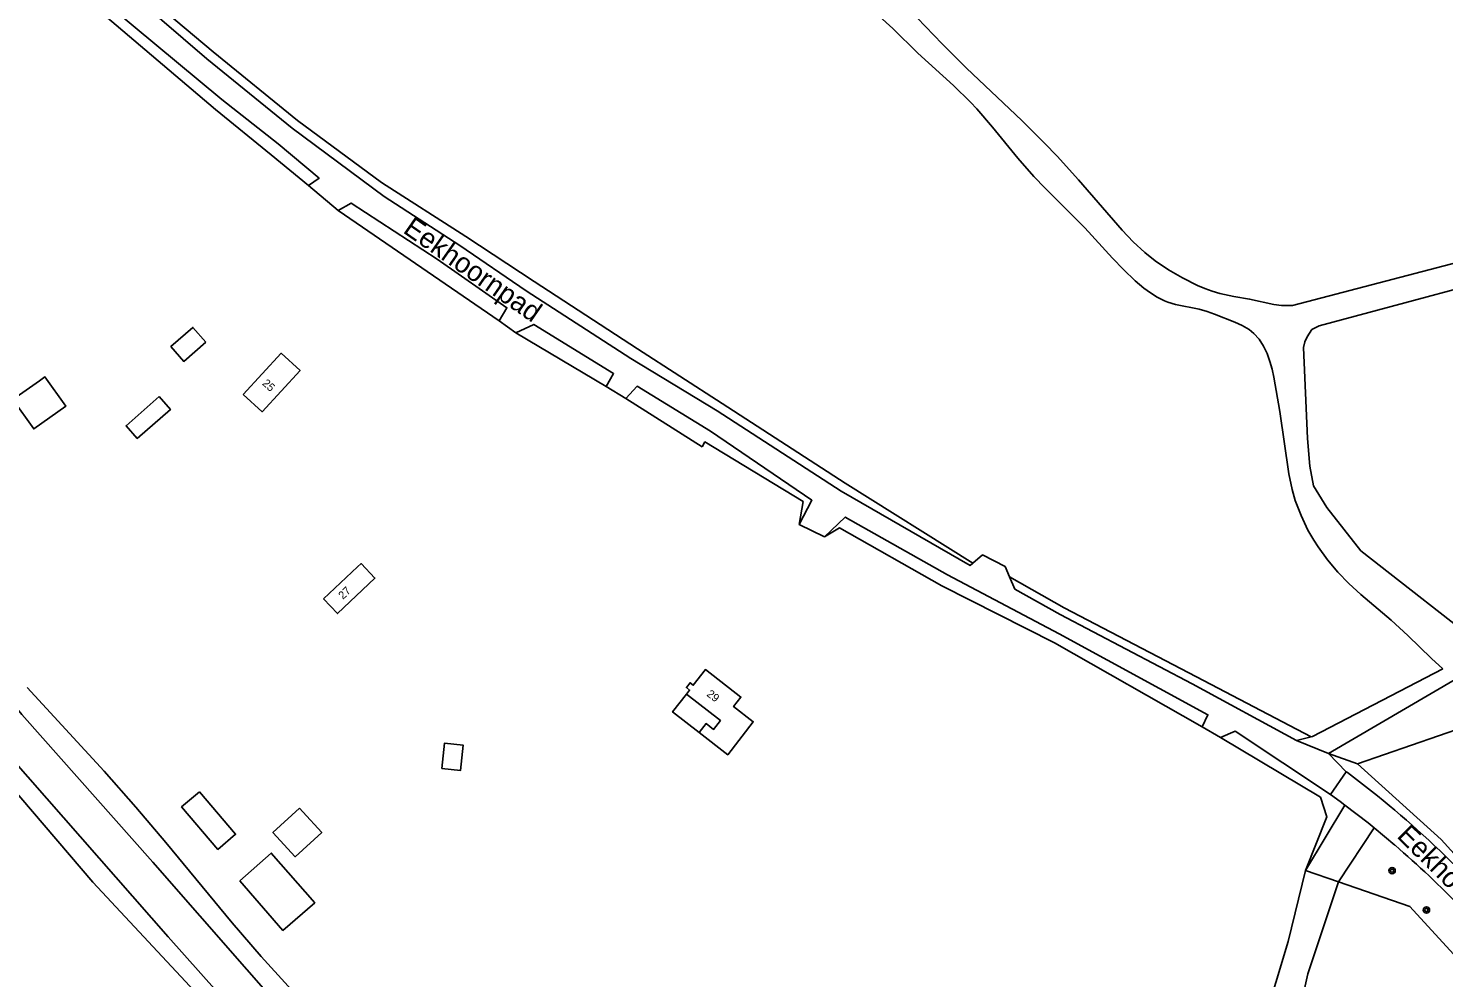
# Model space of a CAD drawing. Extents: x 124000 to 129000, y 395500 to 397503.
# Drawn here: x 127779.2 to 127956, y 396631.5 to 396750 of the extents above; entities that cross this region are included whole.
import ezdxf

# ---------------------------------------------------------------- set-up
doc = ezdxf.new("R2010")
doc.units = 0
for name, color, linetype in [('gg-afsc-draadraster', 7, 'Continuous'), ('gg-afsc-hekwerk', 7, 'Continuous'), ('gg-afsc-lijn draadraster', 7, 'Continuous'), ('gg-anno-huisnummerreeks BGT', 7, 'Continuous'), ('gg-anno-openbare ruimte label', 7, 'Continuous'), ('gg-bbg-bijgebouw', 7, 'Continuous'), ('gg-bbg-hoofdgebouw', 7, 'Continuous'), ('gg-bbg-luifel en loopbrug', 7, 'Continuous'), ('gg-knt-onverhard', 7, 'Continuous'), ('gg-knt-verharding', 7, 'Continuous'), ('gg-kntw-bovenkant insteek waterloop', 7, 'Continuous'), ('gg-kntw-waterlijn', 7, 'Continuous'), ('gt-grn-groengrens', 7, 'Continuous'), ('gt-grn-vlakafsluiter', 7, 'Continuous'), ('gt-grn-weggrens', 7, 'Continuous'), ('gt-symb-boom', 7, 'Continuous')]:
    doc.layers.add(name, color=color, linetype=linetype)

# ---------------------------------------------------------------- blocks, each defined once
blk = doc.blocks.new('gt0-BOOM')
at = {"layer": 'gt-symb-boom'}
for radius in [0.4, 0.2]:
    blk.add_circle((0, 0), radius, dxfattribs=at)

msp = doc.modelspace()

# ---------------------------------------------------------------- linework, layer by layer
at = {"layer": 'gg-afsc-draadraster'}
for p, q in [((127908.58, 396677.65), (127925.11, 396669.02)), ((127942.87, 396643.41), (127938.75, 396644.82))]:
    msp.add_line(p, q, dxfattribs=at)
for points in [[(127784.58, 396763.82), (127788.03, 396759.07), (127802.28, 396747.07), (127812.81, 396738.52), (127823.31, 396730.78), (127833.83, 396724.02), (127842.38, 396718.39), (127855.27, 396710.01), (127865.88, 396703.17), (127881.22, 396693.23), (127897.18, 396683.24)], [(127875.96, 396690.93), (127863.71, 396698.36), (127863.34, 396697.76)], [(127925.82, 396662.78), (127907.39, 396673.28), (127893.3, 396680.41)], [(127938.75, 396644.82), (127941.41, 396651.55), (127940.62, 396654)], [(128052.09, 396510.56), (128018.4, 396562.49), (128004.58, 396579.51), (127991.8, 396594.59), (127978.64, 396609.94), (127964.99, 396625.92), (127951.78, 396640.36), (127942.87, 396643.41)]]:
    msp.add_lwpolyline(points, dxfattribs=at)
at = {"layer": 'gg-afsc-hekwerk'}
for p, q in [((127814.19, 396730.4), (127817.9, 396727.27)), ((127814.19, 396730.4), (127817.9, 396727.27)), ((127817.9, 396727.27), (127837.98, 396713.5)), ((127817.9, 396727.27), (127837.98, 396713.5)), ((127837.98, 396713.5), (127840.1, 396712.01)), ((127837.98, 396713.5), (127840.1, 396712.01)), ((127840.1, 396712.01), (127851.36, 396705.3)), ((127840.1, 396712.01), (127851.36, 396705.3)), ((127851.36, 396705.3), (127853.83, 396703.79)), ((127851.36, 396705.3), (127853.83, 396703.79)), ((127853.83, 396703.79), (127863.34, 396697.76)), ((127853.83, 396703.79), (127863.34, 396697.76)), ((127875.48, 396688.04), (127875.96, 396690.93)), ((127875.48, 396688.04), (127875.96, 396690.93)), ((127878.66, 396686.49), (127875.48, 396688.04)), ((127878.66, 396686.49), (127875.48, 396688.04)), ((127928.14, 396661.45), (127925.82, 396662.78)), ((127928.14, 396661.45), (127925.82, 396662.78)), ((127940.62, 396654), (127928.14, 396661.45)), ((127940.62, 396654), (127928.14, 396661.45))]:
    msp.add_line(p, q, dxfattribs=at)
for points in [[(127780.2, 396758.48), (127788.76, 396751.59), (127802.57, 396739.87), (127809.5, 396734.24), (127814.19, 396730.4)], [(127780.2, 396758.48), (127788.76, 396751.59), (127802.57, 396739.87), (127809.5, 396734.24), (127814.19, 396730.4)], [(128063.15, 396692.52), (127968.84, 396666.33), (127945.23, 396658.16)], [(127893.3, 396680.41), (127880.53, 396687.63), (127878.66, 396686.49)], [(127893.3, 396680.41), (127880.53, 396687.63), (127878.66, 396686.49)], [(127945.23, 396658.16), (127955.68, 396648.72), (127979.13, 396622.84), (127989.37, 396611.69), (127998.47, 396600.28), (128000, 396600.8)]]:
    msp.add_lwpolyline(points, dxfattribs=at)
at = {"layer": 'gg-afsc-lijn draadraster'}
for points in [[(127875.96, 396690.93), (127863.71, 396698.36), (127863.34, 396697.76)], [(127925.82, 396662.78), (127907.39, 396673.28), (127893.3, 396680.41)], [(127938.75, 396644.82), (127941.41, 396651.55), (127940.62, 396654)]]:
    msp.add_lwpolyline(points, dxfattribs=at)
at = {"layer": 'gg-bbg-bijgebouw'}
for points in [[(127801.33, 396710.81), (127799.73, 396712.66), (127796.98, 396710.27), (127798.58, 396708.43), (127801.33, 396710.81)], [(127777.24, 396703.67), (127780.55, 396706), (127781.25, 396706.49), (127783.84, 396702.82), (127779.84, 396699.99), (127777.24, 396703.67)], [(127795.53, 396704.02), (127796.92, 396702.41), (127792.78, 396698.8), (127791.38, 396700.39), (127795.53, 396704.02)], [(127830.84, 396657.57), (127833.17, 396657.34), (127833.49, 396660.51), (127831.16, 396660.74), (127830.84, 396657.57)], [(127800.54, 396654.68), (127798.32, 396652.78), (127802.85, 396647.48), (127805.07, 396649.37), (127800.54, 396654.68)], [(127805.58, 396643.55), (127809.53, 396647.01), (127814.95, 396640.8), (127810.99, 396637.35), (127805.58, 396643.55)]]:
    msp.add_lwpolyline(points, dxfattribs=at)
at = {"layer": 'gg-bbg-hoofdgebouw'}
for points in [[(127806.03, 396704.29), (127808.37, 396702.13), (127813.12, 396707.29), (127810.78, 396709.44), (127806.03, 396704.29)], [(127816.06, 396678.75), (127817.78, 396676.93), (127822.47, 396681.36), (127820.75, 396683.18), (127820.31, 396682.77), (127816.06, 396678.75)], [(127862.99, 396662.06), (127866.55, 396659.3), (127869.74, 396663.41), (127867.29, 396665.31), (127868.21, 396666.49), (127863.77, 396669.93), (127862.25, 396667.97), (127861.86, 396668.28), (127861.4, 396667.69), (127861.79, 396667.38), (127861.39, 396666.87)], [(127861.39, 396666.87), (127865.65, 396663.57), (127864.79, 396662.46), (127863.86, 396663.18), (127862.99, 396662.06)]]:
    msp.add_lwpolyline(points, dxfattribs=at)
at = {"layer": 'gg-bbg-luifel en loopbrug'}
for points in [[(127862.99, 396662.06), (127859.66, 396664.64), (127861.39, 396666.87)], [(127813.05, 396652.62), (127813.46, 396652.18), (127815.84, 396649.59), (127812.52, 396646.55), (127809.74, 396649.58), (127813.05, 396652.62)]]:
    msp.add_lwpolyline(points, dxfattribs=at)
at = {"layer": 'gg-knt-onverhard'}
for p, q in [((127897.18, 396683.24), (127898.4, 396684.28)), ((127901.2, 396682.81), (127901.76, 396681.52)), ((127957.64, 396668.8), (127941.62, 396659.44)), ((127939.45, 396661.53), (127937.63, 396661.06)), ((127941.62, 396659.44), (127943.83, 396657.18)), ((127938.75, 396644.82), (127943.66, 396653)), ((127947.32, 396650.15), (127942.87, 396643.41))]:
    msp.add_line(p, q, dxfattribs=at)
for points in [[(127780.76, 396765.84), (127787.29, 396758.46), (127801.48, 396746.23), (127812.12, 396737.56), (127823.62, 396729.02), (127833.08, 396722.89), (127841.37, 396717.25), (127854.46, 396708.8), (127865.25, 396702.23), (127880.74, 396692.2), (127896.84, 396682.95), (127897.18, 396683.24)], [(127780.2, 396758.48), (127784.23, 396757.89), (127789.57, 396752.6), (127803.36, 396741.12), (127810.38, 396735.6), (127815.49, 396731.29), (127814.19, 396730.4)], [(127889.18, 396752.41), (127893.36, 396748.08), (127896.4, 396745.05), (127903.3, 396738.5), (127906.15, 396735.69), (127907.72, 396734.05), (127910.4, 396731.08), (127915.82, 396724.81), (127917.2, 396723.36), (127918.66, 396722.01), (127919.96, 396720.99), (127921.62, 396719.86), (127923.36, 396718.85), (127925.23, 396717.91), (127926.15, 396717.52), (127927.09, 396717.18), (127928.05, 396716.9), (127929.77, 396716.53), (127931.75, 396716.2), (127934.77, 396715.54), (127935.76, 396715.41), (127937.12, 396715.41), (128000, 396731.85)], [(127885.47, 396751.55), (127887.19, 396750), (127890.31, 396746.93), (127894.75, 396742.89), (127896.9, 396740.8), (127897.68, 396739.96), (127899.63, 396737.68), (127902.79, 396733.8), (127904.81, 396731.51), (127906.2, 396730.07), (127911.15, 396725.12), (127914.62, 396721.33), (127916, 396719.89), (127917.46, 396718.5), (127918.55, 396717.58), (127919.37, 396716.98), (127920.22, 396716.45), (127921.11, 396716), (127921.55, 396715.82), (127922.51, 396715.54), (127925.46, 396714.93), (127926.44, 396714.66), (127927.39, 396714.34), (127929.91, 396713.34), (127930.83, 396712.92), (127931.69, 396712.41), (127932.29, 396711.92), (127932.96, 396711.18), (127933.5, 396710.33), (127933.94, 396709.41), (127934.3, 396708.41), (127934.57, 396707.45), (127934.79, 396706.47), (127935.53, 396702.17), (127936.67, 396694.36), (127937.07, 396692.41), (127937.47, 396691.03), (127938.18, 396689.16), (127939.05, 396687.35), (127939.77, 396686.1), (127940.31, 396685.26), (127941.49, 396683.63), (127942.78, 396682.1), (127944.16, 396680.67), (127945.64, 396679.32), (127949.46, 396676.09), (127951.53, 396674.19), (127954.47, 396671.33), (127955.9, 396670.04)], [(127817.9, 396727.27), (127819.5, 396728.2), (127830.25, 396721.2), (127838.96, 396715.12), (127837.98, 396713.5)], [(127962.93, 396670.9), (127961.87, 396672.11), (127945.66, 396684.76), (127941.42, 396690.19), (127939.75, 396692.9), (127939.29, 396695.32), (127938.98, 396698.79), (127938.5, 396710.16), (127938.64, 396710.88), (127938.94, 396711.49), (127939.54, 396712.4), (127940.45, 396712.85), (128000, 396728.83)], [(127840.1, 396712.01), (127842.31, 396713.04), (127852.29, 396706.91), (127851.36, 396705.3)], [(127875.48, 396688.04), (127877.07, 396691.09), (127864.41, 396699.7), (127855.24, 396705.31), (127853.83, 396703.79)], [(127925.82, 396662.78), (127926.55, 396664.29), (127907.95, 396674.38), (127894, 396681.76), (127881.23, 396688.97), (127878.66, 396686.49)], [(127937.63, 396661.06), (127924.58, 396668.15), (127908.08, 396676.8), (127902.42, 396679.99), (127901.76, 396681.52)], [(127955.9, 396670.04), (127939.62, 396661.57), (127939.45, 396661.53)], [(127941.85, 396654.34), (127929.95, 396662.22), (127928.14, 396661.45)], [(127977.66, 396482.11), (127978.01, 396482.91), (127977.24, 396484.72), (127970.97, 396492.77), (127954.22, 396511.98), (127934.58, 396535.06), (127925.76, 396545.13), (127923.19, 396549.15), (127920.51, 396554.66), (127918.27, 396562.49), (127917.84, 396568.17), (127917.34, 396580.01), (127917.72, 396587.19), (127919.32, 396593.89), (127933.48, 396625.73), (127936.56, 396635.95), (127938.75, 396644.82)], [(127942.87, 396643.41), (127939.03, 396631.91), (127937.31, 396624.25), (127934.58, 396618.57), (127927.01, 396602.81), (127922.19, 396592.8), (127920.47, 396582.01), (127920.47, 396574.32), (127921.79, 396562.42), (127923.48, 396555.96), (127925.73, 396550.71), (127932.1, 396541.89), (127971.42, 396496.43), (127979.72, 396485.91), (127980.7, 396483.98), (127981.07, 396482.57), (127980.82, 396481.01), (127979.98, 396479.32)]]:
    msp.add_lwpolyline(points, dxfattribs=at)
at = {"layer": 'gg-knt-verharding'}
for p, q in [((127943.83, 396657.18), (127941.85, 396654.34)), ((127943.83, 396657.18), (127944, 396657.06)), ((127947.32, 396650.15), (127949.92, 396647.99))]:
    msp.add_line(p, q, dxfattribs=at)
for points in [[(127941.85, 396654.34), (127943.09, 396653.44), (127943.66, 396653)], [(127943.66, 396653), (127946.55, 396650.78), (127947.32, 396650.15)]]:
    msp.add_lwpolyline(points, dxfattribs=at)
for centre, radius, start, end in [((127868.59, 396556.19), 125.94, 39.4814, 53.2194), ((127869.77, 396554.44), 123.19, 38.7861, 49.4091)]:
    msp.add_arc(centre, radius, start, end, dxfattribs=at)
at = {"layer": 'gg-kntw-bovenkant insteek waterloop'}
for points in [[(127696.45, 396733.64), (127701.99, 396731.59), (127705.71, 396730.12), (127711.97, 396727.54), (127713.79, 396726.71), (127715.57, 396725.8), (127717.17, 396724.87), (127718.83, 396723.75), (127720.39, 396722.49), (127721.71, 396721.22), (127722.39, 396720.49), (127723.68, 396718.96), (127724.79, 396717.55), (127758.75, 396676.7), (127787.25, 396643.38), (127814.38, 396614.29), (127829.98, 396599.82), (127844.67, 396588.83), (127884.88, 396564.17)], [(127889.07, 396571.63), (127885.48, 396573.66), (127881.19, 396576.23), (127870.79, 396582.17), (127865.26, 396585.71), (127850.68, 396595.38), (127845.76, 396598.77), (127842.1, 396601.53), (127839.62, 396603.21), (127838.28, 396604.23), (127836.01, 396606.17), (127825.41, 396616.32), (127821.35, 396620.3), (127818.55, 396623.16), (127811.64, 396630.4), (127808.27, 396634.09), (127804.62, 396638.31), (127796.35, 396648.35), (127792.62, 396652.76), (127788.63, 396657.25), (127779.03, 396667.68)]]:
    msp.add_lwpolyline(points, dxfattribs=at)
at = {"layer": 'gg-kntw-waterlijn'}
for points in [[(127673.98, 396753.28), (127677.36, 396749.57), (127681.93, 396746.68), (127686.85, 396744.38), (127699.75, 396739.59), (127705.65, 396737.9), (127710.33, 396736.34), (127714.11, 396734.63), (127717.67, 396732.82), (127723.16, 396729.78), (127727.34, 396726.22), (127760.4, 396686.03), (127778.35, 396664.34), (127794.72, 396645.86), (127812.33, 396625.77), (127821.12, 396616.33), (127830.81, 396607.45), (127834.05, 396604.54), (127837.9, 396601.62), (127855.58, 396589.81), (127885.72, 396570.74), (127887.89, 396569.52)], [(127885.4, 396565.09), (127870.63, 396574.26), (127853.15, 396585.62), (127843.82, 396591.92), (127830.85, 396601.55), (127826.29, 396605.4), (127819.24, 396612.13), (127810.58, 396620.91), (127796.63, 396636.55), (127777.01, 396658.92)]]:
    msp.add_lwpolyline(points, dxfattribs=at)
at = {"layer": 'gt-grn-groengrens'}
for p, q in [((127901.76, 396681.52), (127908.58, 396677.65)), ((127925.11, 396669.02), (127939.45, 396661.53)), ((127941.62, 396659.44), (127945.23, 396658.16))]:
    msp.add_line(p, q, dxfattribs=at)
at = {"layer": 'gt-grn-vlakafsluiter'}
msp.add_line((127898.4, 396684.28), (127901.2, 396682.81), dxfattribs=at)
at = {"layer": 'gt-grn-weggrens'}
msp.add_line((127937.63, 396661.06), (127941.62, 396659.44), dxfattribs=at)

# ---------------------------------------------------------------- block references
at = {"layer": 'gt-symb-boom'}
for p in [(127949.56, 396644.82), (127953.85, 396639.9)]:
    msp.add_blockref('gt0-BOOM', p, dxfattribs=at)

# ---------------------------------------------------------------- texts
at = {"layer": 'gg-anno-huisnummerreeks BGT'}
for s, rotation, p in [('25', 317.4, (127808.33, 396705.58)), ('27', 43.4, (127818.48, 396678.63)), ('29', 322.2, (127863.84, 396666.71))]:
    msp.add_text(s, height=1, rotation=rotation, dxfattribs=at).set_placement(p)
at = {"layer": 'gg-anno-openbare ruimte label'}
for rotation, p in [(325.1, (127825.86, 396724.58)), (315.3, (127950.04, 396649.04))]:
    msp.add_text('Eekhoornpad', height=2.5, rotation=rotation, dxfattribs=at).set_placement(p)

doc.saveas('drawing.dxf')
